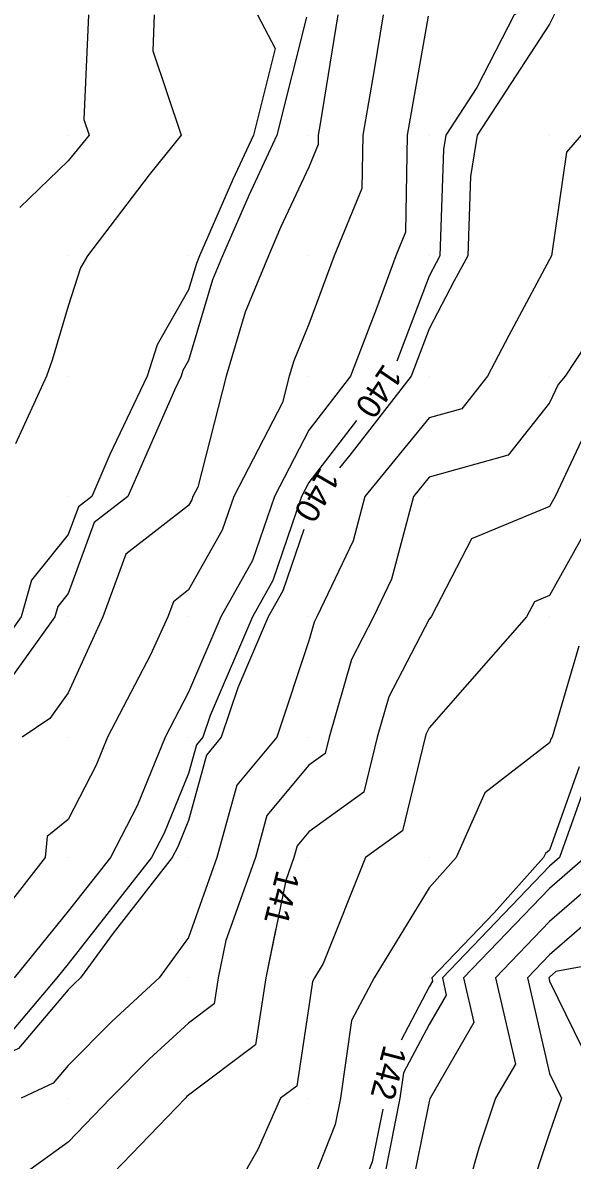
# Model space of a CAD drawing. Extents: x 2354170 to 2357230, y 866100 to 868290.
# Drawn here: x 2355786.2 to 2355831.9, y 866854.9 to 866949.4 of the extents above; entities that cross this region are included whole.
import ezdxf

# ---------------------------------------------------------------- set-up
doc = ezdxf.new("R2010")
doc.units = 0
for name, color, linetype in [('Default', 7, 'Continuous'), ('DTM Contours Major', 7, 'Continuous'), ('DTM Contours Major Text', 7, 'Continuous'), ('DTM Contours Minor', 7, 'Continuous'), ('Exist DTM QL2 LIDAR Elevation Point', 7, 'Continuous')]:
    doc.layers.add(name, color=color, linetype=linetype)

msp = doc.modelspace()

# ---------------------------------------------------------------- linework, layer by layer
at = {"layer": 'Default'}
for points in [[(2355850.132, 866995.49), (2355850.581, 866990.01), (2355850.28, 866989.712), (2355849.981, 866988.021), (2355846.507, 866980.01), (2355844.371, 866975.62), (2355844.002, 866970.01), (2355842.739, 866967.252), (2355840.354, 866960.01), (2355840.261, 866959.73), (2355839.981, 866959.55), (2355830.397, 866959.594), (2355830.361, 866950.01), (2355829.981, 866949.238), (2355823.964, 866940.01), (2355823.415, 866936.576), (2355823.198, 866930.01), (2355822.073, 866927.918), (2355819.981, 866923.922), (2355818.485, 866920.01), (2355813.402, 866913.43), (2355812.542, 866912.379)], [(2355856.069, 866963.967), (2355856.465, 866960.01), (2355853.783, 866956.208), (2355851.431, 866950.01), (2355849.981, 866946.945), (2355846.893, 866940.01), (2355844.914, 866934.942), (2355842.583, 866930.01), (2355839.981, 866925.35), (2355836.48, 866920.01), (2355833.501, 866916.49), (2355830.451, 866910.009), (2355829.981, 866909.168), (2355823.51, 866906.48), (2355820.144, 866900.009), (2355819.981, 866899.823), (2355816.622, 866893.368), (2355815.653, 866890.009), (2355814.55, 866885.44), (2355809.981, 866882.143), (2355809.011, 866880.979), (2355808.746, 866880.009), (2355808.67, 866879.795)], [(2355805.723, 866950.01), (2355807.191, 866947.22), (2355805.375, 866940.01), (2355803.655, 866936.336), (2355800.902, 866930.01), (2355800.633, 866929.358), (2355799.981, 866927.17), (2355797.385, 866922.605), (2355796.551, 866920.01), (2355793.454, 866913.483), (2355791.935, 866910.009), (2355790.834, 866909.156), (2355789.981, 866906.831), (2355786.935, 866903.055), (2355786.07, 866900.009), (2355783.532, 866896.458), (2355779.98, 866894.089), (2355775.45, 866890.009), (2355772.718, 866882.746), (2355772.272, 866880.475)], [(2355816.15, 866950.01), (2355815.411, 866945.44), (2355814.467, 866940.01), (2355814.39, 866935.601), (2355812.095, 866930.01), (2355809.981, 866924.311), (2355808.722, 866921.269), (2355808.347, 866920.01), (2355807.789, 866917.818), (2355803.735, 866910.009), (2355802.778, 866907.212), (2355799.981, 866902.233), (2355798.728, 866901.262), (2355798.269, 866900.009), (2355796.823, 866896.852), (2355793.261, 866890.009), (2355792.311, 866887.679), (2355789.981, 866883.167), (2355788.237, 866881.753), (2355788.06, 866880.009), (2355781.132, 866871.16)], [(2355819.889, 866949.918), (2355818.166, 866940.01), (2355818.025, 866931.965), (2355817.223, 866930.01), (2355815.596, 866925.624), (2355813.449, 866920.01), (2355809.981, 866915.521), (2355807.119, 866910.009), (2355805.3, 866904.69), (2355802.67, 866900.009), (2355799.981, 866893.75), (2355798.034, 866890.009), (2355795.7, 866884.29), (2355793.489, 866880.009), (2355789.981, 866875.537), (2355785.504, 866870.009)], [(2355797.137, 866950.01), (2355797.011, 866947.04), (2355799.384, 866940.01), (2355796.7, 866936.729), (2355791.578, 866930.01), (2355790.999, 866928.991), (2355789.981, 866925.82), (2355788.656, 866921.334), (2355788.183, 866920.01), (2355785.61, 866914.381)], [(2355791.656, 866950.01), (2355791.285, 866941.314), (2355791.725, 866940.01), (2355789.981, 866937.877), (2355785.966, 866934.025)], [(2355812.395, 866950.01), (2355810.933, 866940.962), (2355810.768, 866940.01), (2355810.754, 866939.237), (2355809.981, 866937.352), (2355807.639, 866932.351), (2355806.621, 866930.01), (2355804.677, 866925.313), (2355803.097, 866920.01), (2355800.75, 866910.778), (2355800.35, 866910.009), (2355800.256, 866909.734), (2355799.981, 866909.244), (2355794.781, 866905.209), (2355792.872, 866900.009), (2355789.981, 866893.693), (2355788.445, 866891.545), (2355786.144, 866890.009)], [(2355832.609, 866940.01), (2355831.383, 866938.607), (2355830.16, 866930.01), (2355829.981, 866929.678), (2355826.6, 866923.391), (2355824.83, 866920.01), (2355822.696, 866917.294), (2355819.981, 866916.541), (2355814.639, 866910.009), (2355813.665, 866906.326), (2355810.659, 866900.009), (2355810.427, 866899.563), (2355809.981, 866898.017), (2355807.315, 866890.009), (2355803.983, 866886.007), (2355802.341, 866880.009), (2355799.981, 866873.369), (2355797.542, 866870.009), (2355793.596, 866866.393), (2355789.981, 866862.741), (2355788.73, 866861.259), (2355786.068, 866860.009)], [(2355833.792, 866923.821), (2355831.294, 866920.01), (2355830.692, 866919.299), (2355829.981, 866917.788), (2355826.558, 866913.432), (2355819.981, 866911.608), (2355818.674, 866910.009), (2355816.856, 866903.135), (2355815.368, 866900.009), (2355813.525, 866896.466), (2355811.662, 866890.009), (2355811.335, 866888.655), (2355809.981, 866887.678), (2355806.497, 866883.493), (2355805.543, 866880.009), (2355803.096, 866873.125), (2355802.455, 866870.009), (2355802.126, 866867.863), (2355799.981, 866866.251), (2355796.724, 866863.266), (2355793.499, 866860.009), (2355789.981, 866856.355), (2355786.286, 866853.703)], [(2355834.582, 866910.009), (2355829.981, 866901.779), (2355828.731, 866901.26), (2355828.08, 866900.009), (2355819.981, 866890.772), (2355819.72, 866890.27), (2355819.645, 866890.009), (2355817.765, 866882.225), (2355814.694, 866880.009), (2355811.163, 866871.192), (2355810.44, 866870.009), (2355810.281, 866869.709), (2355809.981, 866867.625), (2355808.97, 866861.02), (2355807.625, 866860.009), (2355805.732, 866855.76), (2355802.467, 866850.009)], [(2355809.566, 866907.268), (2355807.822, 866902.168), (2355806.609, 866900.009), (2355804.069, 866894.098), (2355802.708, 866890.009), (2355801.469, 866888.521), (2355799.981, 866883.086), (2355799.089, 866880.901), (2355798.629, 866880.009), (2355793.706, 866873.735), (2355791.002, 866870.009), (2355790.469, 866869.52), (2355789.981, 866869.027), (2355785.853, 866864.136), (2355779.98, 866861.378), (2355776.143, 866860.009), (2355771.931, 866858.059), (2355769.98, 866856.793), (2355766.384, 866853.605)], [(2355832.432, 866897.558), (2355830.207, 866890.009), (2355830.108, 866889.882), (2355829.981, 866889.527), (2355824.597, 866885.393), (2355822.235, 866880.009), (2355819.981, 866877.483), (2355815.41, 866870.009), (2355813.53, 866866.46), (2355812.6, 866860.009), (2355812.16, 866857.83), (2355809.981, 866852.291)], [(2355832.452, 866887.538), (2355829.981, 866880.616), (2355829.638, 866880.353), (2355829.487, 866880.009), (2355825.394, 866875.422), (2355820.194, 866870.009), (2355820.258, 866869.732), (2355819.981, 866869.255), (2355817.643, 866864.842)], [(2355832.945, 866880.009), (2355829.981, 866877.437), (2355822.845, 866870.009), (2355823.703, 866866.287), (2355820.06, 866860.009), (2355820.04, 866859.95), (2355819.981, 866859.741), (2355818.346, 866851.644)], [(2355836.127, 866880.009), (2355829.981, 866874.678), (2355825.496, 866870.009), (2355827.147, 866862.842), (2355825.504, 866860.009), (2355824.119, 866855.871), (2355822.45, 866850.009)], [(2355839.308, 866880.009), (2355829.981, 866871.918), (2355828.147, 866870.009), (2355829.981, 866862.05), (2355830.985, 866860.009), (2355829.981, 866857.122), (2355828.198, 866851.792)], [(2355807.219, 866873.986), (2355806.4, 866870.009), (2355805.548, 866864.441), (2355799.981, 866860.258), (2355799.851, 866860.139), (2355799.722, 866860.009), (2355792.998, 866853.026), (2355790.271, 866850.009), (2355789.981, 866849.875), (2355789.607, 866849.635), (2355779.98, 866843.521), (2355774.892, 866840.009), (2355769.98, 866836.259), (2355764.896, 866830.009), (2355759.98, 866822.082), (2355758.739, 866820.008), (2355756.395, 866813.594), (2355754.97, 866810.008), (2355753.492, 866806.496), (2355752.038, 866800.008), (2355751.523, 866798.466), (2355751.026, 866796.406)], [(2355816.136, 866859.108), (2355815.253, 866854.737), (2355813.392, 866850.009), (2355812.034, 866847.955), (2355809.981, 866842.943), (2355806.765, 866840.009), (2355799.981, 866835.003), (2355792.186, 866830.009), (2355789.981, 866827.34), (2355780.213, 866820.008), (2355780.052, 866819.936), (2355779.98, 866819.727), (2355777.259, 866812.73), (2355776.197, 866810.008), (2355773.945, 866806.044), (2355772.458, 866800.008), (2355769.98, 866796.257), (2355767.276, 866792.713), (2355766.344, 866790.008), (2355763.314, 866783.342), (2355761.117, 866779.851)]]:
    msp.add_lwpolyline(points, dxfattribs=at)
at = {"layer": 'DTM Contours Major'}
for points in [[(2355847.232, 867007.203), (2355847.813, 867002.179), (2355848.152, 867000.011), (2355848.853, 866991.139), (2355848.192, 866990.01), (2355847.241, 866987.271), (2355844.093, 866980.01), (2355842.747, 866977.244), (2355842.271, 866970.01), (2355841.552, 866968.439), (2355839.981, 866963.672), (2355833.714, 866963.743), (2355829.981, 866961.622), (2355829.013, 866960.01), (2355828.992, 866950.999), (2355827.042, 866950.01), (2355823.939, 866943.968), (2355821.358, 866940.01), (2355821.168, 866938.823), (2355820.877, 866930.01), (2355820.564, 866929.427), (2355819.981, 866928.313), (2355817.282, 866921.253)], [(2355813.952, 866916.315), (2355809.981, 866911.176), (2355809.375, 866910.009), (2355806.981, 866903.009), (2355805.296, 866900.009), (2355801.767, 866891.796), (2355801.172, 866890.009), (2355800.631, 866889.359), (2355799.981, 866886.984), (2355797.959, 866882.031), (2355796.915, 866880.009), (2355789.981, 866871.169), (2355789.041, 866870.009), (2355784.894, 866865.095), (2355779.98, 866862.787), (2355772.192, 866860.009), (2355770.68, 866859.309), (2355769.98, 866858.855), (2355765.291, 866854.698), (2355759.98, 866851.614), (2355758.986, 866851.003), (2355757.946, 866850.009), (2355754.039, 866845.95), (2355751.68, 866843.241)]]:
    msp.add_lwpolyline(points, dxfattribs=at)
at = {"layer": 'DTM Contours Minor'}
for points in [[(2355809.797, 866949.826), (2355807.325, 866940.01), (2355804.983, 866935.007), (2355802.808, 866930.01), (2355801.981, 866928.01), (2355799.981, 866921.298), (2355799.514, 866920.477), (2355799.364, 866920.01), (2355798.807, 866918.836), (2355794.945, 866910.009), (2355792.15, 866907.84), (2355789.981, 866901.932), (2355789.122, 866900.868), (2355788.878, 866900.009), (2355785.169, 866894.82)], [(2355833.501, 866916.49), (2355830.451, 866910.009), (2355829.981, 866909.168), (2355823.51, 866906.48), (2355820.144, 866900.009), (2355819.981, 866899.823), (2355816.622, 866893.368), (2355815.653, 866890.009), (2355814.55, 866885.44), (2355809.981, 866882.143), (2355809.011, 866880.979), (2355808.746, 866880.009), (2355808.065, 866878.093), (2355806.4, 866870.009), (2355805.548, 866864.441), (2355799.981, 866860.258), (2355799.851, 866860.139), (2355799.722, 866860.009), (2355792.998, 866853.026)], [(2355833.234, 866886.757), (2355830.825, 866880.009), (2355829.981, 866879.277), (2355821.078, 866870.009), (2355821.406, 866868.584), (2355819.981, 866866.127), (2355817.862, 866862.128), (2355817.557, 866860.009), (2355816.284, 866853.706), (2355814.829, 866850.009), (2355812.899, 866847.091), (2355809.998, 866840.009), (2355809.992, 866839.997), (2355809.981, 866839.986), (2355809.855, 866839.883), (2355799.981, 866832.598), (2355795.94, 866830.009), (2355789.981, 866822.798), (2355786.264, 866820.008), (2355781.927, 866818.062), (2355779.98, 866812.388), (2355779.884, 866812.141)], [(2355839.981, 866872.276), (2355830.503, 866870.531), (2355829.981, 866870.078), (2355829.915, 866870.009), (2355829.981, 866869.721), (2355834.756, 866860.009)]]:
    msp.add_lwpolyline(points, dxfattribs=at)
at = {"layer": 'Exist DTM QL2 LIDAR Elevation Point'}
for p, q in [((2355789.981, 866940.01), (2355789.981, 866940.01)), ((2355799.981, 866940.01), (2355799.981, 866940.01)), ((2355809.981, 866940.01), (2355809.981, 866940.01)), ((2355819.981, 866940.01), (2355819.981, 866940.01)), ((2355829.981, 866940.01), (2355829.981, 866940.01)), ((2355789.981, 866930.01), (2355789.981, 866930.01)), ((2355799.981, 866930.01), (2355799.981, 866930.01)), ((2355809.981, 866930.01), (2355809.981, 866930.01)), ((2355819.981, 866930.01), (2355819.981, 866930.01)), ((2355829.981, 866930.01), (2355829.981, 866930.01)), ((2355789.981, 866920.01), (2355789.981, 866920.01)), ((2355799.981, 866920.01), (2355799.981, 866920.01)), ((2355809.981, 866920.01), (2355809.981, 866920.01)), ((2355819.981, 866920.01), (2355819.981, 866920.01)), ((2355829.981, 866920.01), (2355829.981, 866920.01)), ((2355789.981, 866910.009), (2355789.981, 866910.009)), ((2355799.981, 866910.009), (2355799.981, 866910.009)), ((2355809.981, 866910.009), (2355809.981, 866910.009)), ((2355819.981, 866910.009), (2355819.981, 866910.009)), ((2355829.981, 866910.009), (2355829.981, 866910.009)), ((2355789.981, 866900.009), (2355789.981, 866900.009)), ((2355799.981, 866900.009), (2355799.981, 866900.009)), ((2355809.981, 866900.009), (2355809.981, 866900.009)), ((2355819.981, 866900.009), (2355819.981, 866900.009)), ((2355829.981, 866900.009), (2355829.981, 866900.009)), ((2355789.981, 866890.009), (2355789.981, 866890.009)), ((2355799.981, 866890.009), (2355799.981, 866890.009)), ((2355809.981, 866890.009), (2355809.981, 866890.009)), ((2355819.981, 866890.009), (2355819.981, 866890.009)), ((2355829.981, 866890.009), (2355829.981, 866890.009)), ((2355789.981, 866880.009), (2355789.981, 866880.009)), ((2355799.981, 866880.009), (2355799.981, 866880.009)), ((2355809.981, 866880.009), (2355809.981, 866880.009)), ((2355819.981, 866880.009), (2355819.981, 866880.009)), ((2355829.981, 866880.009), (2355829.981, 866880.009)), ((2355789.981, 866870.009), (2355789.981, 866870.009)), ((2355799.981, 866870.009), (2355799.981, 866870.009)), ((2355809.981, 866870.009), (2355809.981, 866870.009)), ((2355819.981, 866870.009), (2355819.981, 866870.009)), ((2355829.981, 866870.009), (2355829.981, 866870.009)), ((2355789.981, 866860.009), (2355789.981, 866860.009)), ((2355799.981, 866860.009), (2355799.981, 866860.009)), ((2355809.981, 866860.009), (2355809.981, 866860.009)), ((2355819.981, 866860.009), (2355819.981, 866860.009)), ((2355829.981, 866860.009), (2355829.981, 866860.009))]:
    msp.add_line(p, q, dxfattribs=at)

# ---------------------------------------------------------------- texts
at = {"layer": 'Default'}
for s, rotation, p in [('140', 239.79046, (2355810.923, 866912.527)), ('141', 255.97915, (2355807.323, 866879.046)), ('142', 255.26918, (2355816.226, 866864.523))]:
    msp.add_text(s, height=2, rotation=rotation, dxfattribs=at).set_placement(p)
at = {"layer": 'DTM Contours Major Text'}
msp.add_text('140', height=2, rotation=236.00532, dxfattribs=at).set_placement((2355816.229, 866921.135))

doc.saveas('drawing.dxf')
